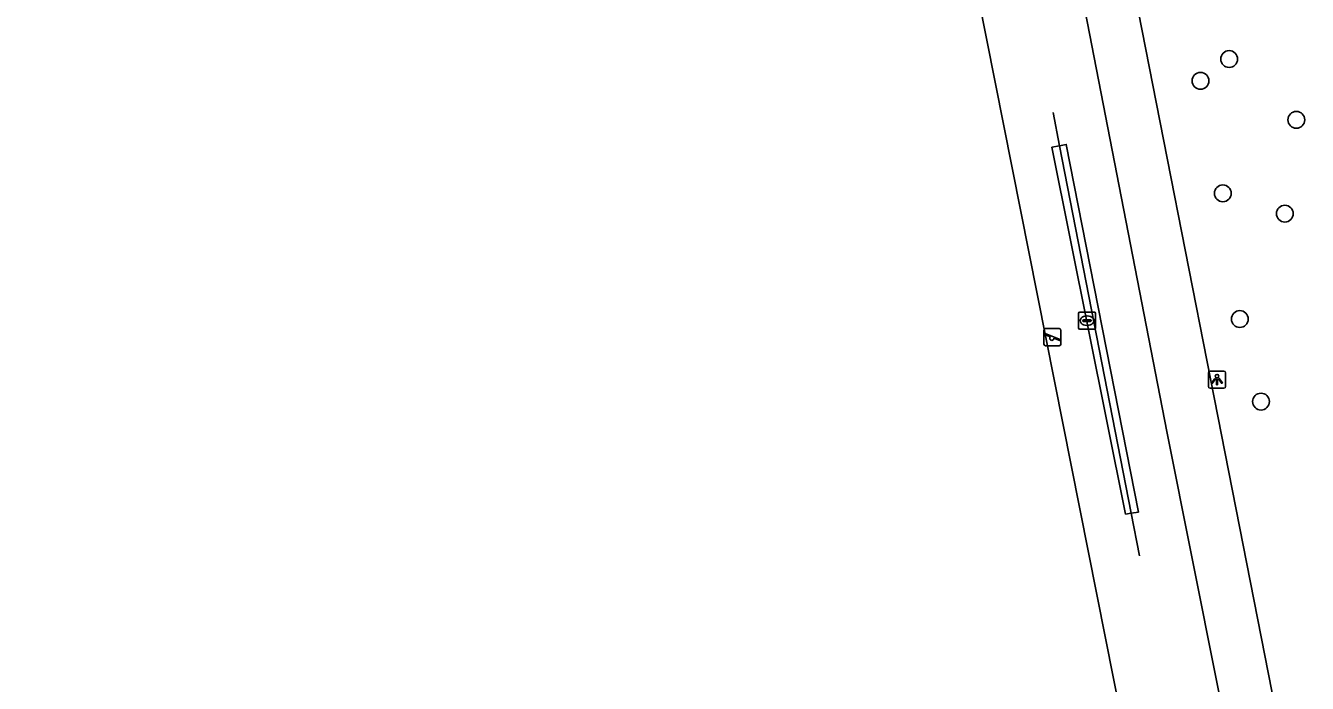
# Model space of a CAD drawing. Extents: x 160203 to 161526, y 379529 to 381797.
# Drawn here: x 160900.3 to 160974.9, y 380385.5 to 380423.8 of the extents above; entities that cross this region are included whole.
import ezdxf

# ---------------------------------------------------------------- set-up
doc = ezdxf.new("R2010")
doc.units = 0
for name, color, linetype in [('IMGEO_Boom', 7, 'Continuous'), ('IMGEO_Groenvoorziening', 7, 'Continuous'), ('IMGEO_Hek', 7, 'Continuous'), ('IMGEO_Lichtpunt', 7, 'Continuous'), ('IMGEO_Speelvoorziening', 7, 'Continuous'), ('IMGEO_Voetpad_open', 7, 'Continuous'), ('IMGEO_Waterleidingput', 7, 'Continuous')]:
    doc.layers.add(name, color=color, linetype=linetype)

msp = doc.modelspace()

# ---------------------------------------------------------------- linework, layer by layer
at = {"layer": 'IMGEO_Boom'}
for centre in [(160970.369, 380421.819), (160968.697, 380420.554), (160974.277, 380418.282), (160969.998, 380414), (160973.612, 380412.819), (160970.986, 380406.682), (160972.222, 380401.875)]:
    msp.add_circle(centre, 0.489, dxfattribs=at)
at = {"layer": 'IMGEO_Groenvoorziening'}
for points in [[(160953.284, 380437.896), (160966.11, 380373.245), (160865.398, 380353.411), (160852.978, 380417.957), (160953.284, 380437.896)], [(160964.664, 380395.375), (160964.338, 380395.322), (160960.049, 380416.683), (160960.494, 380416.77)], [(160960.494, 380416.77), (160960.886, 380416.847), (160965.081, 380395.444), (160964.664, 380395.375)], [(160964.664, 380395.375), (160960.494, 380416.77)]]:
    msp.add_lwpolyline(points, dxfattribs=at)
at = {"layer": 'IMGEO_Hek'}
for points in [[(160960.118, 380418.702), (160960.494, 380416.77)], [(160960.494, 380416.77), (160964.664, 380395.375)], [(160964.664, 380395.375), (160965.146, 380392.9)]]:
    msp.add_lwpolyline(points, dxfattribs=at)
at = {"layer": 'IMGEO_Lichtpunt'}
for p, q in [((160969.162, 380403.559), (160969.162, 380402.752)), ((160969.162, 380403.559), (160969.162, 380402.752)), ((160970.064, 380403.654), (160969.256, 380403.654)), ((160970.064, 380403.654), (160969.256, 380403.654)), ((160970.158, 380402.752), (160970.158, 380403.559)), ((160970.158, 380402.752), (160970.158, 380403.559)), ((160969.256, 380402.658), (160970.064, 380402.658)), ((160969.256, 380402.658), (160970.064, 380402.658))]:
    msp.add_line(p, q, dxfattribs=at)
for points in [[(160969.536, 380403.223), (160969.575, 380403.195), (160969.387, 380402.933), (160969.349, 380402.96), (160969.536, 380403.223)], [(160969.638, 380403.175), (160969.685, 380403.175), (160969.685, 380402.853), (160969.638, 380402.853), (160969.638, 380403.175)], [(160969.748, 380403.195), (160969.786, 380403.222), (160969.973, 380402.96), (160969.934, 380402.932), (160969.748, 380403.195)]]:
    msp.add_lwpolyline(points, dxfattribs=at)
msp.add_circle((160969.661, 380403.357), 0.0994, dxfattribs=at)
for centre, start, end in [((160969.256, 380403.559), 90, 180), ((160969.256, 380403.559), 90, 180), ((160970.064, 380403.559), 0, 90), ((160970.064, 380403.559), 0, 90), ((160969.256, 380402.752), 180, 270), ((160969.256, 380402.752), 180, 270), ((160970.064, 380402.752), 270, 0), ((160970.064, 380402.752), 270, 360)]:
    msp.add_arc(centre, 0.0946, start, end, dxfattribs=at)
at = {"layer": 'IMGEO_Speelvoorziening'}
for p, q in [((160959.579, 380405.222), (160959.579, 380406.022)), ((160959.579, 380406.022), (160959.579, 380405.222)), ((160959.962, 380405.65), (160959.623, 380405.787)), ((160959.648, 380405.847), (160960.524, 380405.494)), ((160959.679, 380406.122), (160960.469, 380406.122)), ((160960.469, 380406.122), (160959.679, 380406.122)), ((160960.569, 380406.022), (160960.569, 380405.222)), ((160960.569, 380405.222), (160960.569, 380406.022)), ((160960.469, 380405.122), (160959.679, 380405.122)), ((160959.679, 380405.122), (160960.469, 380405.122)), ((160960.5, 380405.434), (160960.16, 380405.571))]:
    msp.add_line(p, q, dxfattribs=at)
for centre, radius, start, end in [((160959.679, 380406.022), 0.1, 90, 180), ((160959.679, 380406.022), 0.1, 90, 180), ((160959.636, 380405.817), 0.0327, 68.07798, 248.07798), ((160960.469, 380406.022), 0.1, 0, 90), ((160960.469, 380406.022), 0.1, 360, 90), ((160959.679, 380405.222), 0.1, 180, 270), ((160959.679, 380405.222), 0.1, 180, 270), ((160960.041, 380405.56), 0.12, 130.99278, 5.16318), ((160960.469, 380405.222), 0.1, 270, 0), ((160960.469, 380405.222), 0.1, 270, 0), ((160960.512, 380405.464), 0.0327, 248.07798, 68.07798)]:
    msp.add_arc(centre, radius, start, end, dxfattribs=at)
at = {"layer": 'IMGEO_Voetpad_open'}
for points in [[(160976.231, 380367.819), (160959.623, 380452.431)], [(160956.686, 380451.885), (160966.73, 380400.144), (160971.163, 380377.952), (160972.472, 380371.216), (160969.347, 380366.563)]]:
    msp.add_lwpolyline(points, dxfattribs=at)
at = {"layer": 'IMGEO_Waterleidingput'}
for p, q in [((160961.591, 380406.162), (160961.591, 380407.014)), ((160961.666, 380407.088), (160962.518, 380407.088)), ((160961.85, 380406.582), (160961.85, 380406.594)), ((160962.288, 380406.545), (160961.89, 380406.545)), ((160961.893, 380406.631), (160962.291, 380406.631)), ((160962.079, 380406.868), (160962.104, 380406.868)), ((160962.334, 380406.594), (160962.334, 380406.582)), ((160962.592, 380407.014), (160962.592, 380406.162)), ((160962.518, 380406.088), (160961.666, 380406.088)), ((160962.102, 380406.308), (160962.077, 380406.308))]:
    msp.add_line(p, q, dxfattribs=at)
for points in [[(160961.591, 380406.162), (160961.591, 380407.014)], [(160961.666, 380407.088), (160962.518, 380407.088)], [(160962.592, 380407.014), (160962.592, 380406.162)], [(160962.518, 380406.088), (160961.666, 380406.088)]]:
    msp.add_lwpolyline(points, dxfattribs=at)
for centre, radius, start, end in [((160961.668, 380407.012), 0.0765, 91.55205, 178.44795), ((160961.668, 380407.012), 0.0765, 91.55205, 178.44795), ((160961.89, 380406.591), 0.0403, 85.87752, 175.75265), ((160961.887, 380406.581), 0.0366, 178.93798, 274.71019), ((160962.291, 380406.588), 0.043, 264.86636, 352.45326), ((160962.295, 380406.593), 0.0386, 1.73085, 96.63898), ((160962.516, 380407.012), 0.0765, 1.55205, 88.44795), ((160962.516, 380407.012), 0.0765, 1.55205, 88.44795), ((160961.668, 380406.164), 0.0765, 181.55205, 268.44795), ((160961.668, 380406.164), 0.0765, 181.55205, 268.44795), ((160962.516, 380406.164), 0.0765, 271.55205, 358.44795), ((160962.516, 380406.164), 0.0765, 271.55205, 358.44795)]:
    msp.add_arc(centre, radius, start, end, dxfattribs=at)
for centre, major_axis, ratio, start_param, end_param in [((160962.078, 380406.588), (-0.387, 0.002), 0.722429, 4.712389, 7.853982), ((160962.103, 380406.588), (-0.39, 0.002), 0.717154, 1.570796, 4.712389)]:
    msp.add_ellipse(centre, major_axis=major_axis, ratio=ratio, start_param=start_param, end_param=end_param, dxfattribs=at)

doc.saveas('drawing.dxf')
